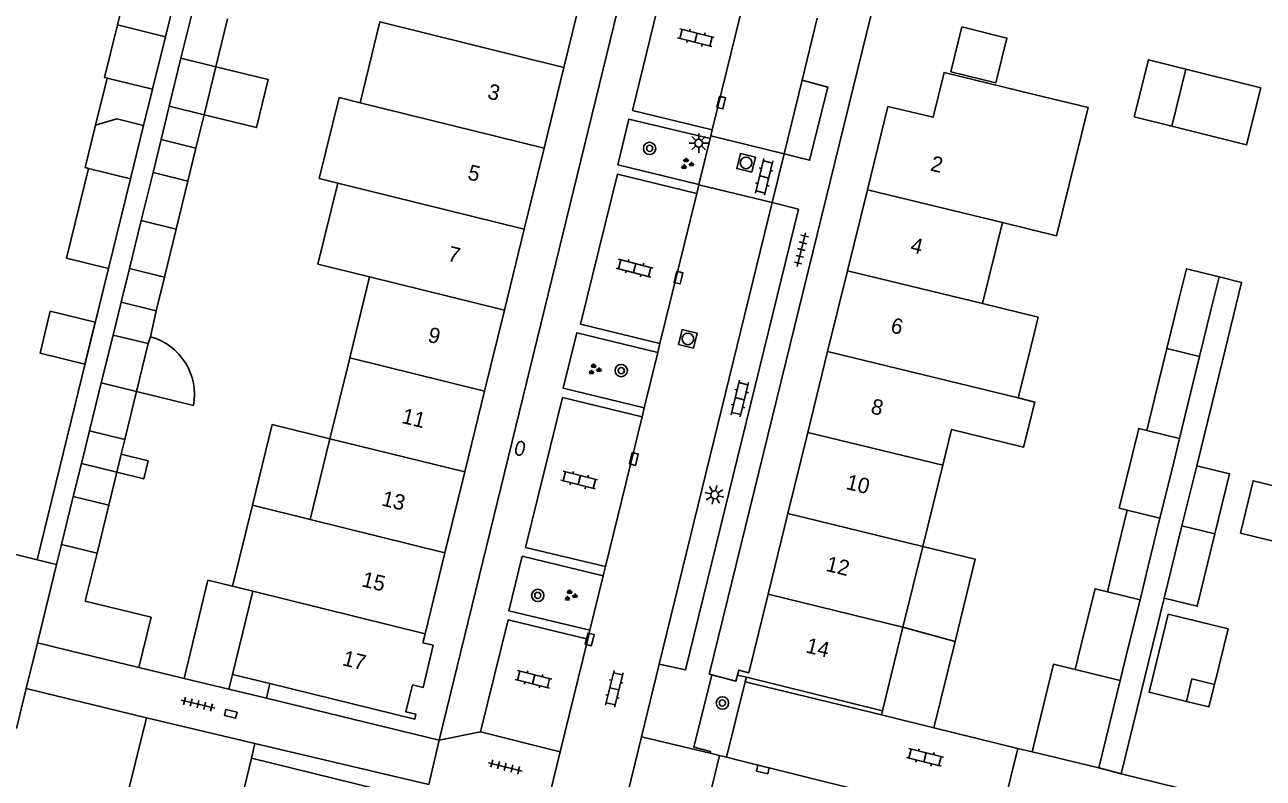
# Model space of a CAD drawing. Extents: x 128000 to 131008, y 398996 to 402500.
# Drawn here: x 128447.5 to 128527.8, y 399472.9 to 399521.8 of the extents above; entities that cross this region are included whole.
import ezdxf

# ---------------------------------------------------------------- set-up
doc = ezdxf.new("R2010")
doc.units = 0
for name, color, linetype in [('gg-afsc-erfafscheiding', 7, 'Continuous'), ('gg-afsc-muur', 7, 'Continuous'), ('gg-anno-huisnummerreeks BGT', 7, 'Continuous'), ('gg-bbg-bijgebouw', 7, 'Continuous'), ('gg-bbg-gedigitaliseerde bebouwing', 7, 'Continuous'), ('gg-bbg-gedigitaliseerde bijgebouw', 7, 'Continuous'), ('gg-bbg-hoofdgebouw', 7, 'Continuous'), ('gg-bbg-luifel en loopbrug', 7, 'Continuous'), ('gg-bbg-tussenscheiding', 7, 'Continuous'), ('gg-knt-verharding', 7, 'Continuous'), ('gg-knt-verharding nz', 7, 'Continuous'), ('gt-grn-weggrens', 7, 'Continuous'), ('gt-symb-boom', 7, 'Continuous'), ('gt-symb-brandkraan', 7, 'Continuous'), ('gt-symb-groenvak', 7, 'Continuous'), ('gt-symb-klinker verharding', 7, 'Continuous'), ('gt-symb-kolk', 7, 'Continuous'), ('gt-symb-lichtmast', 7, 'Continuous'), ('gt-symb-rioolschacht', 7, 'Continuous'), ('gt-symb-tegel verharding', 7, 'Continuous')]:
    doc.layers.add(name, color=color, linetype=linetype)

# ---------------------------------------------------------------- blocks, each defined once
blk = doc.blocks.new('gt0-KOLK')
at = {"layer": 'gt-symb-kolk'}
blk.add_lwpolyline([(0, 0), (0.375, 0), (0.375, 0.4), (-0.375, 0.4), (-0.375, 0), (0, 0)], dxfattribs=at)
blk = doc.blocks.new('gt0-KL1')
at = {"layer": 'gt-symb-klinker verharding'}
for p, q in [((-1.15, 0.3), (1.15, 0.3)), ((-1, -0.3), (-1, 0.3)), ((-0.5, 0.3), (-0.5, 0.45)), ((0, -0.3), (0, 0.3)), ((0.5, 0.3), (0.5, 0.45)), ((1, -0.3), (1, 0.3)), ((-1.15, -0.3), (1.15, -0.3)), ((-0.5, -0.45), (-0.5, -0.3)), ((0.5, -0.45), (0.5, -0.3))]:
    blk.add_line(p, q, dxfattribs=at)
blk = doc.blocks.new('gt0-BOOM')
at = {"layer": 'gt-symb-boom'}
for radius in [0.4, 0.2]:
    blk.add_circle((0, 0), radius, dxfattribs=at)
blk = doc.blocks.new('gt0-TEG1')
at = {"layer": 'gt-symb-tegel verharding'}
for p, q in [((-1.125, 0), (1.125, 0)), ((-0.9, -0.25), (-0.9, 0.25)), ((-0.45, -0.25), (-0.45, 0.25)), ((0, -0.25), (0, 0.25)), ((0.45, -0.25), (0.45, 0.25)), ((0.9, -0.25), (0.9, 0.25))]:
    blk.add_line(p, q, dxfattribs=at)
blk = doc.blocks.new('gt0-GRVAK')
at = {"layer": 'gt-symb-groenvak'}
for p, q in [((-0.11, 0.189), (-0.228, 0.24)), ((-0.182, 0.153), (0.088, 0.153)), ((-0.091, 0.211), (-0.156, 0.322)), ((-0.047, 0.214), (-0.047, 0.393)), ((-0.004, 0.211), (0.061, 0.322)), ((0.015, 0.189), (0.133, 0.24)), ((0.262, -0.052), (0.197, 0.059)), ((0.305, -0.049), (0.305, 0.13)), ((0.349, -0.052), (0.414, 0.059)), ((-0.245, -0.228), (-0.363, -0.177)), ((-0.318, -0.264), (-0.047, -0.264)), ((-0.226, -0.206), (-0.291, -0.095)), ((-0.183, -0.203), (-0.183, -0.024)), ((-0.139, -0.206), (-0.074, -0.095)), ((-0.12, -0.228), (-0.002, -0.177)), ((0.243, -0.074), (0.125, -0.023)), ((0.17, -0.11), (0.441, -0.11)), ((0.368, -0.074), (0.486, -0.023))]:
    blk.add_line(p, q, dxfattribs=at)
blk = doc.blocks.new('gt0-RS')
at = {"layer": 'gt-symb-rioolschacht'}
blk.add_lwpolyline([(-0.5, -0.5), (0.5, -0.5), (0.5, 0.5), (-0.5, 0.5)], close=True, dxfattribs=at)
blk.add_circle((0, 0), 0.375, dxfattribs=at)
blk = doc.blocks.new('gt0-LMAST')
at = {"layer": 'gt-symb-lichtmast'}
for p, q in [((-0.182, 0.173), (-0.447, 0.438)), ((-0.005, 0.246), (-0.005, 0.621)), ((0.172, 0.173), (0.437, 0.438)), ((-0.255, -0.004), (-0.63, -0.004)), ((-0.182, -0.181), (-0.447, -0.446)), ((-0.005, -0.254), (-0.005, -0.629)), ((0.437, -0.446), (0.172, -0.181)), ((0.245, -0.004), (0.62, -0.004))]:
    blk.add_line(p, q, dxfattribs=at)
blk.add_circle((-0.005, -0.004), 0.25, dxfattribs=at)
blk = doc.blocks.new('gt0-BR')
at = {"layer": 'gt-symb-brandkraan'}
for centre, radius, start, end in [((-0.244, 0), 0.206, 107.56694, 252.43307), ((0.599, -2.664), 3, 106.89205, 107.56694), ((0, -0.691), 0.938, 73.10799, 106.89205), ((-0.599, -2.664), 3, 72.43309, 73.10799), ((0.244, 0), 0.206, 287.56695, 72.43309), ((0.599, 2.664), 3, 252.43307, 253.10797), ((0, 0.691), 0.938, 253.10797, 286.89206), ((-0.599, 2.664), 3, 286.89206, 287.56695)]:
    blk.add_arc(centre, radius, start, end, dxfattribs=at)

msp = doc.modelspace()

# ---------------------------------------------------------------- linework, layer by layer
at = {"layer": 'gg-afsc-erfafscheiding'}
for p, q in [((128451.503, 399500), (128452.97, 399505.982)), ((128449.057, 399490.025), (128451.503, 399500)), ((128523.476, 399493.197), (128525.143, 399500)), ((128518.585, 399473.233), (128521.375, 399484.62)), ((128518.585, 399473.233), (128530.462, 399470.328))]:
    msp.add_line(p, q, dxfattribs=at)
msp.add_lwpolyline([(128525.143, 399500), (128526.385, 399505.075), (128524.927, 399505.432)], dxfattribs=at)
at = {"layer": 'gg-afsc-muur'}
for p, q in [((128448.342, 399487.111), (128449.057, 399490.025)), ((128444.363, 399488.084), (128448.342, 399487.111)), ((128454.94, 399480.127), (128457.859, 399479.42)), ((128463.199, 399478.127), (128463.43, 399479.08)), ((128460.768, 399478.716), (128463.199, 399478.127)), ((128455.421, 399476.855), (128462.455, 399475.196)), ((128506.452, 399476.215), (128511.878, 399474.884)), ((128462.455, 399475.196), (128462.23, 399474.24)), ((128511.878, 399474.884), (128512.823, 399474.665))]:
    msp.add_line(p, q, dxfattribs=at)
at = {"layer": 'gg-bbg-bijgebouw'}
for p, q in [((128449.605, 399486.801), (128448.36, 399481.72)), ((128448.36, 399481.72), (128450.49, 399481.21)), ((128454.94, 399480.127), (128450.49, 399481.21)), ((128447.63, 399478.76), (128446.996, 399476.175)), ((128455.421, 399476.855), (128447.63, 399478.76)), ((128455.421, 399476.855), (128453.868, 399470.532)), ((128512.823, 399474.665), (128517.137, 399473.616))]:
    msp.add_line(p, q, dxfattribs=at)
msp.add_lwpolyline([(128454.94, 399480.127), (128455.729, 399483.383), (128451.461, 399484.416)], dxfattribs=at)
at = {"layer": 'gg-bbg-gedigitaliseerde bebouwing'}
for p, q in [((128470.557, 399521.961), (128469.272, 399516.718)), ((128510.897, 399508.958), (128509.604, 399503.706)), ((128468.602, 399500.197), (128469.887, 399505.44)), ((128468.554, 399500), (128467.317, 399494.948)), ((128468.554, 399500), (128468.602, 399500.197)), ((128512.504, 399500), (128511.913, 399497.595)), ((128467.317, 399494.948), (128466.036, 399489.718)), ((128507.024, 399493.224), (128505.731, 399487.971)), ((128462.293, 399490.643), (128460.996, 399485.397)), ((128466.036, 399489.718), (128462.293, 399490.643)), ((128505.731, 399487.971), (128504.443, 399482.737)), ((128460.996, 399485.397), (128462.323, 399485.069)), ((128461.002, 399479.675), (128462.323, 399485.069)), ((128504.443, 399482.737), (128503.11, 399477.32)), ((128463.43, 399479.08), (128461.002, 399479.675)), ((128460.906, 399468.839), (128462.23, 399474.24))]:
    msp.add_line(p, q, dxfattribs=at)
for points in [[(128469.272, 399516.718), (128467.903, 399517.06), (128466.617, 399511.812), (128467.823, 399511.513)], [(128467.823, 399511.513), (128466.537, 399506.266), (128469.887, 399505.44)], [(128509.604, 399503.706), (128513.197, 399502.823), (128512.504, 399500)], [(128507.024, 399493.224), (128507.598, 399495.556), (128512.264, 399494.41), (128512.979, 399497.323), (128511.913, 399497.595)]]:
    msp.add_lwpolyline(points, dxfattribs=at)
at = {"layer": 'gg-bbg-gedigitaliseerde bijgebouw'}
for p, q in [((128458.422, 399522.712), (128457.662, 399519.603)), ((128453.547, 399521.763), (128456.654, 399521)), ((128460.678, 399522.159), (128459.919, 399519.05)), ((128456.654, 399521), (128455.82, 399517.601)), ((128457.662, 399519.603), (128456.903, 399516.494)), ((128459.919, 399519.05), (128459.16, 399515.941)), ((128455.82, 399517.601), (128452.882, 399518.322)), ((128521.858, 399515.213), (128522.778, 399518.899)), ((128459.16, 399515.941), (128456.903, 399516.494)), ((128451.458, 399512.52), (128452.132, 399515.267)), ((128454.398, 399511.8), (128455.243, 399515.248)), ((128451.678, 399512.466), (128451.458, 399512.52)), ((128452.97, 399505.982), (128454.398, 399511.8)), ((128455.853, 399512.198), (128455.094, 399509.089)), ((128455.853, 399512.198), (128458.109, 399511.641)), ((128458.109, 399511.641), (128457.35, 399508.532)), ((128455.094, 399509.089), (128454.335, 399505.98)), ((128457.35, 399508.532), (128456.591, 399505.423)), ((128454.335, 399505.98), (128456.591, 399505.423)), ((128524.423, 399503.371), (128524.927, 399505.432)), ((128522.306, 399503.89), (128521.549, 399500.798)), ((128523.666, 399500.283), (128524.423, 399503.371)), ((128453.269, 399501.668), (128452.491, 399498.564)), ((128453.269, 399501.668), (128455.539, 399501.115)), ((128455.539, 399501.115), (128454.78, 399498.006)), ((128520.791, 399497.705), (128521.549, 399500.798)), ((128522.908, 399497.186), (128523.666, 399500.283)), ((128452.491, 399498.564), (128451.728, 399495.456)), ((128454.78, 399498.006), (128454.021, 399494.897)), ((128520.791, 399497.705), (128520.249, 399495.491)), ((128522.908, 399497.186), (128522.363, 399494.963)), ((128451.728, 399495.456), (128454.021, 399494.897)), ((128522.363, 399494.963), (128521.856, 399492.895)), ((128521.098, 399489.797), (128521.856, 399492.895)), ((128450.686, 399491.208), (128449.924, 399488.1)), ((128450.686, 399491.208), (128452.982, 399490.646)), ((128452.982, 399490.646), (128452.223, 399487.537)), ((128518.981, 399490.316), (128518.222, 399487.218)), ((128518.459, 399490.443), (128518.981, 399490.316)), ((128520.341, 399486.7), (128521.098, 399489.797)), ((128521.375, 399484.62), (128522.524, 399489.312)), ((128522.524, 399489.312), (128524.661, 399488.788)), ((128449.924, 399488.1), (128449.605, 399486.801)), ((128452.223, 399487.537), (128451.461, 399484.416)), ((128518.222, 399487.218), (128517.687, 399485.035)), ((128519.805, 399484.515), (128520.341, 399486.7)), ((128519.066, 399481.505), (128519.805, 399484.515)), ((128515.608, 399479.99), (128516.153, 399482.219)), ((128519.066, 399481.505), (128518.52, 399479.273)), ((128518.52, 399479.273), (128517.137, 399473.616))]:
    msp.add_line(p, q, dxfattribs=at)
for points in [[(128452.882, 399518.322), (128452.713, 399518.363), (128453.547, 399521.763)], [(128507.543, 399518.728), (128508.269, 399521.638), (128511.18, 399520.912), (128510.454, 399518.001), (128507.543, 399518.728)], [(128522.778, 399518.899), (128520.352, 399519.505), (128519.432, 399515.818), (128521.858, 399515.213)], [(128452.132, 399515.267), (128453.515, 399515.672), (128455.243, 399515.248)], [(128452.97, 399505.982), (128450.251, 399506.649), (128451.678, 399512.466)], [(128524.927, 399505.432), (128522.811, 399505.95), (128522.306, 399503.89)], [(128452.109, 399502.498), (128449.196, 399503.213), (128448.529, 399500.494), (128451.442, 399499.779), (128452.109, 399502.498)], [(128520.249, 399495.491), (128519.726, 399495.619), (128518.459, 399490.443)], [(128524.661, 399488.788), (128523.512, 399484.096), (128521.375, 399484.62)], [(128516.153, 399482.219), (128516.889, 399485.231), (128517.687, 399485.035)], [(128522.815, 399477.928), (128520.387, 399478.523), (128521.624, 399483.574), (128525.509, 399482.622), (128524.629, 399479.028)], [(128512.823, 399474.665), (128514.208, 399480.335), (128515.608, 399479.99)], [(128524.629, 399479.028), (128523.172, 399479.385), (128522.815, 399477.928)]]:
    msp.add_lwpolyline(points, dxfattribs=at)
at = {"layer": 'gg-bbg-hoofdgebouw'}
for p, q in [((128482.474, 399519.009), (128483.8, 399524.42)), ((128481.191, 399513.774), (128482.474, 399519.009)), ((128479.906, 399508.53), (128481.191, 399513.774)), ((128502.136, 399511.079), (128500.849, 399505.838)), ((128478.62, 399503.286), (128479.906, 399508.53)), ((128500.849, 399505.838), (128499.561, 399500.595)), ((128478.62, 399503.286), (128477.335, 399498.04)), ((128498.274, 399495.352), (128499.561, 399500.595)), ((128476.05, 399492.796), (128477.335, 399498.04)), ((128496.985, 399490.102), (128498.274, 399495.352)), ((128474.767, 399487.56), (128476.05, 399492.796)), ((128495.7, 399484.869), (128496.985, 399490.102)), ((128473.481, 399482.315), (128474.767, 399487.56)), ((128473.339, 399481.722), (128473.481, 399482.315)), ((128494.296, 399479.488), (128493.72, 399479.63)), ((128503.11, 399477.32), (128494.296, 399479.488))]:
    msp.add_line(p, q, dxfattribs=at)
for points in [[(128512.94, 399517.26), (128507.11, 399518.69), (128506.4, 399515.78), (128503.46, 399516.47), (128502.136, 399511.079)], [(128512.94, 399517.26), (128516.434, 399516.403), (128514.397, 399508.099), (128510.897, 399508.958)], [(128493.72, 399479.63), (128493.8, 399479.94), (128494.45, 399479.78), (128495.7, 399484.869)], [(128472.67, 399479.003), (128473.36, 399478.836), (128473.997, 399481.57), (128473.339, 399481.722)], [(128463.43, 399479.08), (128472.82, 399476.78), (128472.89, 399477.09), (128472.24, 399477.25), (128472.67, 399479.003)], [(128469.643, 399466.689), (128470.89, 399471.79), (128471.54, 399471.63), (128471.62, 399471.94), (128462.23, 399474.24)]]:
    msp.add_lwpolyline(points, dxfattribs=at)
at = {"layer": 'gg-bbg-luifel en loopbrug'}
for p, q in [((128453.547, 399521.763), (128454.135, 399524.158)), ((128457.242, 399523.395), (128456.654, 399521)), ((128452.132, 399515.267), (128452.882, 399518.322)), ((128455.243, 399515.248), (128455.82, 399517.601)), ((128456.903, 399516.494), (128456.377, 399514.343)), ((128458.633, 399513.785), (128459.16, 399515.941)), ((128456.377, 399514.343), (128455.853, 399512.198)), ((128456.377, 399514.343), (128458.633, 399513.785)), ((128458.109, 399511.641), (128458.633, 399513.785)), ((128454.335, 399505.98), (128453.794, 399503.791)), ((128456.058, 399503.241), (128456.591, 399505.423)), ((128453.794, 399503.791), (128453.269, 399501.668)), ((128456.058, 399503.241), (128453.794, 399503.791)), ((128455.696, 399501.553), (128456.058, 399503.241)), ((128455.696, 399501.553), (128455.539, 399501.115)), ((128454.78, 399498.006), (128458.471, 399497.104)), ((128451.728, 399495.456), (128451.207, 399493.332)), ((128453.787, 399493.939), (128454.021, 399494.897)), ((128451.207, 399493.332), (128450.686, 399491.208)), ((128451.207, 399493.332), (128453.502, 399492.773)), ((128453.502, 399492.773), (128453.787, 399493.939)), ((128452.982, 399490.646), (128453.502, 399492.773)), ((128522.524, 399489.312), (128523.476, 399493.197)), ((128459.408, 399485.779), (128457.859, 399479.42)), ((128459.408, 399485.779), (128460.996, 399485.397)), ((128504.443, 399482.737), (128507.824, 399481.811)), ((128507.824, 399481.811), (128506.452, 399476.215)), ((128461.002, 399479.675), (128460.768, 399478.716)), ((128457.859, 399479.42), (128460.768, 399478.716)), ((128503.11, 399477.32), (128503.044, 399477.051)), ((128503.044, 399477.051), (128506.452, 399476.215))]:
    msp.add_line(p, q, dxfattribs=at)
for points in [[(128459.16, 399515.941), (128462.56, 399515.111), (128463.319, 399518.219), (128459.919, 399519.05)], [(128522.778, 399518.899), (128527.629, 399517.689), (128526.709, 399514.002), (128521.858, 399515.213)], [(128462.293, 399490.643), (128463.564, 399495.862), (128467.317, 399494.948)], [(128453.502, 399492.773), (128455.251, 399492.347), (128455.535, 399493.513), (128453.787, 399493.939)], [(128524.661, 399488.788), (128525.613, 399492.673), (128523.476, 399493.197)], [(128526.309, 399488.826), (128531.27, 399487.61), (128532.103, 399491.01), (128527.142, 399492.225), (128526.309, 399488.826)], [(128505.731, 399487.971), (128509.13, 399487.138), (128507.824, 399481.811)], [(128524.629, 399479.028), (128524.272, 399477.572), (128522.815, 399477.928)]]:
    msp.add_lwpolyline(points, dxfattribs=at)
msp.add_arc((128454.649, 399497.81), 3.887, 349.53716, 74.36936, dxfattribs=at)
at = {"layer": 'gg-bbg-tussenscheiding'}
for p, q in [((128470.557, 399521.961), (128482.474, 399519.009)), ((128459.919, 399519.05), (128457.662, 399519.603)), ((128469.272, 399516.718), (128481.191, 399513.774)), ((128454.398, 399511.8), (128451.678, 399512.466)), ((128479.906, 399508.53), (128467.823, 399511.513)), ((128502.136, 399511.079), (128510.897, 399508.958)), ((128455.094, 399509.089), (128457.35, 399508.532)), ((128469.887, 399505.44), (128478.62, 399503.286)), ((128500.849, 399505.838), (128509.604, 399503.706)), ((128511.913, 399497.595), (128499.561, 399500.595)), ((128521.549, 399500.798), (128523.666, 399500.283)), ((128477.335, 399498.04), (128468.602, 399500.197)), ((128452.491, 399498.564), (128454.78, 399498.006)), ((128467.317, 399494.948), (128476.05, 399492.796)), ((128498.274, 399495.352), (128507.024, 399493.224)), ((128522.363, 399494.963), (128520.249, 399495.491)), ((128496.985, 399490.102), (128505.731, 399487.971)), ((128521.098, 399489.797), (128518.981, 399490.316)), ((128466.036, 399489.718), (128474.767, 399487.56)), ((128449.924, 399488.1), (128452.223, 399487.537)), ((128462.323, 399485.069), (128473.481, 399482.315)), ((128495.7, 399484.869), (128504.443, 399482.737)), ((128517.687, 399485.035), (128519.805, 399484.515)), ((128515.608, 399479.99), (128518.52, 399479.273))]:
    msp.add_line(p, q, dxfattribs=at)
at = {"layer": 'gg-knt-verharding'}
for p, q in [((128489.12, 399535.65), (128474.4, 399475.41)), ((128504.68, 399531.85), (128491.91, 399479.76)), ((128498.893, 399522.208), (128497.907, 399518.178)), ((128492.089, 399514.969), (128491.989, 399514.574)), ((128491.944, 399514.399), (128491.221, 399511.426)), ((128491.989, 399514.574), (128491.944, 399514.399)), ((128496.74, 399513.401), (128491.989, 399514.574)), ((128496.74, 399513.401), (128495.968, 399510.248)), ((128491.217, 399511.409), (128491.084, 399510.835)), ((128491.221, 399511.426), (128491.217, 399511.409)), ((128491.217, 399511.409), (128495.968, 399510.248)), ((128488.553, 399500.533), (128487.682, 399496.956)), ((128488.696, 399501.113), (128488.553, 399500.533)), ((128487.682, 399496.956), (128487.54, 399496.373)), ((128485.174, 399486.668), (128485.024, 399486.064)), ((128485.024, 399486.064), (128484.154, 399482.532)), ((128484.154, 399482.532), (128484.035, 399481.952)), ((128487.504, 399475.636), (128488.656, 399480.346)), ((128493.011, 399474.308), (128494.223, 399479.195)), ((128494.223, 399479.195), (128494.296, 399479.488)), ((128503.044, 399477.051), (128494.223, 399479.195)), ((128474.4, 399475.41), (128463.199, 399478.127)), ((128477.075, 399475.945), (128482.241, 399474.666)), ((128462.455, 399475.196), (128473.72, 399472.54)), ((128486.058, 399469.723), (128487.504, 399475.636)), ((128511.878, 399474.884), (128510.666, 399469.927)), ((128482.241, 399474.666), (128481.173, 399470.293)), ((128491.11, 399468.519), (128492.56, 399474.42)), ((128492.56, 399474.42), (128491.943, 399474.573)), ((128492.56, 399474.42), (128493.011, 399474.308)), ((128493.011, 399474.308), (128493.671, 399474.144))]:
    msp.add_line(p, q, dxfattribs=at)
for points in [[(128495.051, 399527.118), (128489.887, 399528.352), (128486.921, 399516.223), (128492.089, 399514.969)], [(128497.907, 399518.178), (128499.578, 399517.733), (128498.396, 399512.992), (128496.74, 399513.401)], [(128491.944, 399514.399), (128486.689, 399515.659), (128485.966, 399512.704), (128491.221, 399511.426)], [(128491.084, 399510.835), (128485.939, 399512.096), (128483.555, 399502.373), (128488.696, 399501.113)], [(128488.656, 399480.346), (128490.351, 399479.966), (128497.666, 399509.834), (128495.968, 399510.248)], [(128488.553, 399500.533), (128483.302, 399501.812), (128482.423, 399498.231), (128487.682, 399496.956)], [(128487.54, 399496.373), (128482.387, 399497.617), (128479.997, 399487.9), (128485.174, 399486.668)], [(128485.024, 399486.064), (128479.766, 399487.334), (128478.907, 399483.806), (128484.154, 399482.532)], [(128484.035, 399481.952), (128478.87, 399483.216), (128477.075, 399475.945)], [(128492.058, 399479.644), (128491.891, 399479.687), (128491.91, 399479.76)], [(128491.943, 399474.573), (128491.972, 399474.689), (128490.895, 399474.956), (128492.058, 399479.644)], [(128492.058, 399479.644), (128493.62, 399479.241), (128493.72, 399479.63)]]:
    msp.add_lwpolyline(points, dxfattribs=at)
at = {"layer": 'gg-knt-verharding nz'}
for p, q in [((128495.051, 399527.118), (128492.089, 399514.969)), ((128497.907, 399518.178), (128496.74, 399513.401)), ((128488.656, 399480.346), (128495.968, 399510.248)), ((128491.084, 399510.835), (128488.696, 399501.113)), ((128487.54, 399496.373), (128485.174, 399486.668)), ((128484.035, 399481.952), (128482.241, 399474.666)), ((128510.666, 399469.927), (128493.671, 399474.144))]:
    msp.add_line(p, q, dxfattribs=at)
at = {"layer": 'gt-grn-weggrens'}
for p, q in [((128448.342, 399487.111), (128449.605, 399486.801)), ((128448.36, 399481.72), (128447.63, 399478.76)), ((128474.4, 399475.41), (128477.075, 399475.945)), ((128474.4, 399475.41), (128473.72, 399472.54)), ((128491.943, 399474.573), (128487.504, 399475.636)), ((128517.137, 399473.616), (128518.585, 399473.233))]:
    msp.add_line(p, q, dxfattribs=at)

# ---------------------------------------------------------------- block references
at = {"layer": 'gt-symb-boom'}
for p in [(128488.023, 399513.762), (128486.19, 399499.363), (128480.784, 399484.79), (128492.75, 399477.824)]:
    msp.add_blockref('gt0-BOOM', p, dxfattribs=at)
at = {"layer": 'gt-symb-brandkraan', "rotation": 76.28353067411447}
msp.add_blockref('gt0-BR', (128479.633, 399494.323), dxfattribs=at)
at = {"layer": 'gt-symb-groenvak'}
for p in [(128490.44, 399512.755), (128484.445, 399499.435), (128482.891, 399484.782)]:
    msp.add_blockref('gt0-GRVAK', p, dxfattribs=at)
at = {"layer": 'gt-symb-klinker verharding'}
for p, rotation in [((128491.028, 399520.931), -14.244742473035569), ((128495.454, 399511.909), 76.22785456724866), ((128487.059, 399506.002), -14.24474247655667), ((128493.874, 399497.55), 76.28353067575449), ((128483.469, 399492.27), -14.244742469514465), ((128480.508, 399479.357), -14.244742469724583), ((128485.74, 399478.739), 76.28353067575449), ((128505.872, 399474.296), -13.939014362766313)]:
    msp.add_blockref('gt0-KL1', p, dxfattribs=dict(at, rotation=rotation))
at = {"layer": 'gt-symb-kolk'}
for p, rotation in [((128492.863, 399516.684), 76.22785456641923), ((128490.087, 399505.339), 76.22785456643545), ((128487.203, 399493.587), 76.22785456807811), ((128484.341, 399481.894), 76.22785456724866), ((128460.934, 399477.313), 166.2278545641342), ((128495.314, 399473.324), -13.939014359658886)]:
    msp.add_blockref('gt0-KOLK', p, dxfattribs=dict(at, rotation=rotation))
at = {"layer": 'gt-symb-lichtmast'}
msp.add_blockref('gt0-LMAST', (128491.213, 399514.105), dxfattribs=at)
at = {"layer": 'gt-symb-lichtmast', "rotation": 76.22785456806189}
msp.add_blockref('gt0-LMAST', (128492.235, 399491.319), dxfattribs=at)
at = {"layer": 'gt-symb-rioolschacht', "rotation": 76.22785456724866}
for p in [(128494.278, 399512.822), (128490.509, 399501.418)]:
    msp.add_blockref('gt0-RS', p, dxfattribs=at)
at = {"layer": 'gt-symb-tegel verharding'}
for p, rotation in [((128497.864, 399507.206), 76.22785456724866), ((128458.764, 399477.745), -13.64723833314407), ((128478.673, 399473.682), -14.064036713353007)]:
    msp.add_blockref('gt0-TEG1', p, dxfattribs=dict(at, rotation=rotation))

# ---------------------------------------------------------------- texts
at = {"layer": 'gg-anno-huisnummerreeks BGT'}
for s, p in [('3', (128477.466, 399517.008)), ('5', (128476.181, 399511.768)), ('2', (128506.164, 399512.338)), ('4', (128504.867, 399507.054)), ('7', (128474.887, 399506.486)), ('9', (128473.601, 399501.243)), ('6', (128503.587, 399501.847)), ('8', (128502.301, 399496.606)), ('11', (128471.911, 399495.978)), ('10', (128500.696, 399491.701)), ('13', (128470.602, 399490.635)), ('12', (128499.393, 399486.393)), ('15', (128469.318, 399485.395)), ('14', (128498.094, 399481.108)), ('17', (128468.064, 399480.279))]:
    msp.add_text(s, height=1, rotation=346.2, dxfattribs=at).set_placement(p)

doc.saveas('drawing.dxf')
